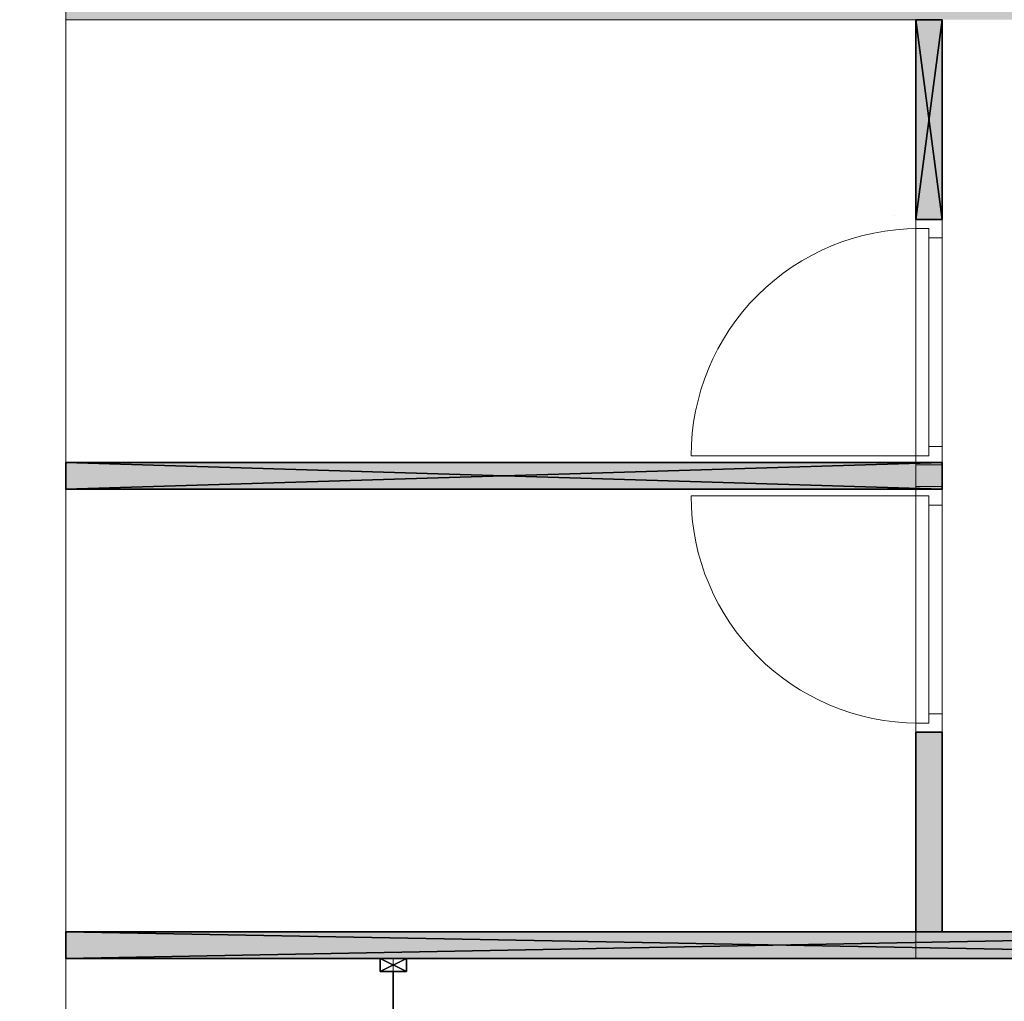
# Model space of a CAD drawing. Header units: inches. Extents: x 15 to 546804, y -66 to 267312.
# Tile 259 of 478: x 400892 to 404617, y 136093 to 139806. Entities that reach past the tile are written whole.
import ezdxf

# ---------------------------------------------------------------- set-up
doc = ezdxf.new("R2010")
doc.units = ezdxf.units.IN
doc.header["$MEASUREMENT"] = 0

msp = doc.modelspace()

# ---------------------------------------------------------------- hatches: boundary and pattern name
at = {"lineweight": 20}
h = msp.add_hatch(color=7, dxfattribs=at)
h.dxf.hatch_style = 1
h.paths.add_polyline_path([(401067.1, 138030.7), (404282.1, 138030.7), (404282.1, 138039.7), (404282.1, 138130.7), (401067.1, 138130.7)])
h.paths.add_polyline_path([(405126.1, 139905.7), (401067.1, 139905.7), (401067.1, 139805.7), (405126.1, 139805.7)])
h.paths.add_polyline_path([(404382.1, 139805.7), (404282.1, 139805.7), (404282.1, 139050.7), (404382.1, 139050.7)])
h = msp.add_hatch(color=7, dxfattribs=at)
h.dxf.hatch_style = 1
h.paths.add_polyline_path([(404282.1, 138030.7), (404382.1, 138030.7), (404382.1, 138130.7), (404282.1, 138130.7)])
h = msp.add_hatch(color=7, dxfattribs=at)
h.dxf.hatch_style = 1
h.paths.add_polyline_path([(406517.1, 138030.7), (406417.1, 138030.7), (406417.1, 136355.7), (406517.1, 136355.7)])
h.paths.add_polyline_path([(406517.1, 136355.7), (406417.1, 136355.7), (404282.1, 136355.7), (404282.1, 136255.7), (406517.1, 136255.7)])
h.paths.add_polyline_path([(404282.1, 136355.7), (404282.1, 136355.7), (401067.1, 136355.7), (401067.1, 136255.7), (404282.1, 136255.7)])
h.paths.add_polyline_path([(404382.1, 137110.7), (404282.1, 137110.7), (404282.1, 136355.7), (404382.1, 136355.7)])

# ---------------------------------------------------------------- linework, layer by layer
at = {"color": 7, "lineweight": 20}
for p, q in [((401067.1, 138716.1, 300), (401067.1, 156655.7, 300)), ((401067.1, 138716.1), (401067.1, 156655.7)), ((401067.1, 138716.1, 3000), (401067.1, 156655.7, 3000)), ((401067.1, 138716.1, 300), (401067.1, 156655.7, 300)), ((401067.1, 136255.7, 300), (401067.1, 139805.7, 300)), ((404282.1, 136255.7, 300), (404282.1, 139805.7, 300)), ((404202.1, 139067.1, 7500), (404202.1, 139067.1, 8680)), ((404382.1, 139050.7, 2500), (404282.1, 139050.7, 2500)), ((404282.1, 139050.7, 2500), (404282.1, 138980.7, 2500)), ((404282.1, 139050.7, 3000), (404282.1, 139050.7, 2500)), ((404282.1, 138121.7, 3000), (404282.1, 139050.7, 3000)), ((404382.1, 139050.7, 3000), (404282.1, 139050.7, 3000)), ((404282.1, 139015.7, 300), (404282.1, 139050.7, 300)), ((404282.1, 139050.7, 300), (404282.1, 139050.7, 2500)), ((404282.1, 139050.7, 2500), (404282.1, 138121.7, 2500)), ((404382.1, 139050.7, 300), (404282.1, 139050.7, 300)), ((404382.1, 139050.7, 2500), (404282.1, 139050.7, 2500)), ((404332.1, 139015.7, 300), (404282.1, 139015.7, 300)), ((404282.1, 139015.7, 300), (404282.1, 139015.7, 2465)), ((404282.1, 139015.7, 2465), (404282.1, 138156.7, 2465)), ((404332.1, 139015.7, 2465), (404282.1, 139015.7, 2465)), ((404292.1, 139015.7, 300), (404292.1, 139015.7, 2465)), ((404332.1, 139015.7, 2465), (404292.1, 139015.7, 2465)), ((404332.1, 139015.7, 300), (404292.1, 139015.7, 300)), ((404332.1, 139015.7, 300), (404332.1, 139015.7, 2465)), ((404332.1, 138980.7, 300), (404332.1, 139015.7, 300)), ((404332.1, 138980.7, 2465), (404332.1, 139015.7, 2465)), ((404332.1, 138156.7, 300), (404332.1, 139015.7, 300)), ((404332.1, 139015.7, 300), (404332.1, 139015.7, 2465)), ((404332.1, 139015.7, 2465), (404332.1, 138156.7, 2465)), ((404382.1, 139050.7, 2500), (404382.1, 138980.7, 2500)), ((404382.1, 138121.7, 3000), (404382.1, 139050.7, 3000)), ((404382.1, 139050.7, 3000), (404382.1, 139050.7, 2500)), ((404382.1, 138980.7, 300), (404382.1, 139050.7, 300)), ((404382.1, 139050.7, 300), (404382.1, 139050.7, 2500)), ((404382.1, 139050.7, 2500), (404382.1, 138121.7, 2500)), ((404282.1, 138191.7, 2930), (404282.1, 138980.7, 2930)), ((404282.1, 138980.7, 2930), (404282.1, 138980.7, 2500)), ((404332.1, 138980.7, 2930), (404332.1, 138980.7, 2500)), ((404332.1, 138191.7, 2930), (404332.1, 138980.7, 2930)), ((404332.1, 138980.7, 2500), (404332.1, 138191.7, 2500)), ((404382.1, 138980.7, 2430), (404332.1, 138980.7, 2430)), ((404382.1, 138980.7, 300), (404332.1, 138980.7, 300)), ((404332.1, 138980.7, 300), (404332.1, 138980.7, 2430)), ((404332.1, 138980.7, 2430), (404332.1, 138191.7, 2430)), ((404332.1, 138980.7, 2465), (404332.1, 138191.7, 2465)), ((404332.1, 138980.7, 2430), (404332.1, 138980.7, 2465)), ((404382.1, 138980.7, 2930), (404382.1, 138980.7, 2500)), ((404382.1, 138191.7, 2930), (404382.1, 138980.7, 2930)), ((404382.1, 138980.7, 300), (404382.1, 138980.7, 2430)), ((404382.1, 138980.7, 2430), (404382.1, 138191.7, 2430)), ((404332.1, 138978.3, 1368.1), (404332.1, 138923.5, 1438.9)), ((404332.1, 138923.5, 1291.1), (404332.1, 138978.3, 1361.9)), ((404332.1, 138868.8, 1509.7), (404332.1, 138814, 1580.5)), ((404332.1, 138814, 1149.5), (404332.1, 138868.8, 1220.3)), ((404332.1, 138759.2, 1651.3), (404332.1, 138704.4, 1722.1)), ((404332.1, 138704.4, 1007.9), (404332.1, 138759.2, 1078.7)), ((401067.1, 125448.8, 300), (401067.1, 138716.1, 300)), ((401067.1, 125448.8), (401067.1, 138716.1)), ((401067.1, 138716.1, 300), (401067.1, 138716.1)), ((401067.1, 138716.1, 3000), (401067.1, 138716.1, 1950)), ((401067.1, 125448.8, 3000), (401067.1, 138716.1, 3000)), ((401067.1, 136255.7, 1950), (401067.1, 138716.1, 1950)), ((401067.1, 138716.1, 1950), (401067.1, 138716.1, 300)), ((401067.1, 136255.7, 300), (401067.1, 138716.1, 300)), ((404332.1, 138649.7, 1792.9), (404332.1, 138594.9, 1863.7)), ((404332.1, 138594.9, 866.3), (404332.1, 138649.7, 937.1)), ((404332.1, 138540.1, 1934.5), (404332.1, 138485.4, 2005.2)), ((404332.1, 138485.4, 724.8), (404332.1, 138540.1, 795.5)), ((404332.1, 138430.6, 2076), (404332.1, 138375.8, 2146.8)), ((404332.1, 138375.8, 583.2), (404332.1, 138430.6, 654)), ((404332.1, 138321, 2217.6), (404332.1, 138266.3, 2288.4)), ((404332.1, 138266.3, 441.6), (404332.1, 138321, 512.4)), ((404332.1, 138156.7, 300), (404332.1, 138211.5, 370.8)), ((404332.1, 138211.5, 2359.2), (404332.1, 138156.7, 2430)), ((404282.1, 138191.7, 2500), (404282.1, 138121.7, 2500)), ((404282.1, 138191.7, 2500), (404282.1, 138191.7, 2930)), ((404332.1, 138191.7, 2500), (404332.1, 138191.7, 2930)), ((404382.1, 138191.7, 300), (404332.1, 138191.7, 300)), ((404382.1, 138191.7, 2430), (404332.1, 138191.7, 2430)), ((404332.1, 138191.7, 2430), (404332.1, 138191.7, 300)), ((404332.1, 138191.7, 300), (404332.1, 138156.7, 300)), ((404332.1, 138191.7, 2465), (404332.1, 138156.7, 2465)), ((404332.1, 138191.7, 2430), (404332.1, 138191.7, 2465)), ((404382.1, 138191.7, 2500), (404382.1, 138191.7, 2930)), ((404382.1, 138191.7, 2500), (404382.1, 138121.7, 2500)), ((404382.1, 138121.7, 300), (404382.1, 138191.7, 300)), ((404382.1, 138191.7, 2430), (404382.1, 138191.7, 300)), ((404292.1, 138156.7, 300), (403433.1, 138156.7, 300)), ((404282.1, 138121.7, 300), (404282.1, 138156.7, 300)), ((404332.1, 138156.7, 300), (404282.1, 138156.7, 300)), ((404282.1, 138156.7, 2465), (404282.1, 138156.7, 300)), ((404332.1, 138156.7, 2465), (404282.1, 138156.7, 2465)), ((404382.1, 138130.7, 2500), (404282.1, 138130.7, 2500)), ((404282.1, 138130.7, 2500), (404282.1, 138030.7, 2500)), ((404382.1, 138121.7, 2500), (404282.1, 138121.7, 2500)), ((404382.1, 138121.7, 3000), (404282.1, 138121.7, 3000)), ((404282.1, 138121.7, 2500), (404282.1, 138121.7, 3000)), ((404282.1, 138121.7, 2500), (404282.1, 138121.7, 300)), ((404382.1, 138121.7, 300), (404282.1, 138121.7, 300)), ((404382.1, 138121.7, 2500), (404282.1, 138121.7, 2500)), ((404292.1, 138156.7, 2465), (404292.1, 138156.7, 300)), ((404332.1, 138156.7, 2465), (404292.1, 138156.7, 2465)), ((404332.1, 138156.7, 300), (404292.1, 138156.7, 300)), ((404332.1, 138156.7, 2465), (404332.1, 138156.7, 300)), ((404332.1, 138156.7, 2465), (404332.1, 138156.7, 300)), ((404382.1, 138030.7, 2500), (404382.1, 138130.7, 2500)), ((404382.1, 138121.7, 2500), (404382.1, 138121.7, 3000)), ((404382.1, 138121.7, 2500), (404382.1, 138121.7, 300)), ((404282.1, 137969.7, 2500), (404282.1, 138039.7, 2500)), ((404382.1, 138039.7, 2500), (404282.1, 138039.7, 2500)), ((404382.1, 138039.7, 3000), (404282.1, 138039.7, 3000)), ((404282.1, 138039.7, 2500), (404282.1, 138039.7, 3000)), ((404282.1, 138039.7, 3000), (404282.1, 137110.7, 3000)), ((404282.1, 138039.7, 300), (404282.1, 138004.7, 300)), ((404282.1, 137110.7, 2500), (404282.1, 138039.7, 2500)), ((404282.1, 138039.7, 2500), (404282.1, 138039.7, 300)), ((404382.1, 138039.7, 300), (404282.1, 138039.7, 300)), ((404382.1, 138039.7, 2500), (404282.1, 138039.7, 2500)), ((404282.1, 138030.7, 2500), (404382.1, 138030.7, 2500)), ((404382.1, 137969.7, 2500), (404382.1, 138039.7, 2500)), ((404382.1, 138039.7, 2500), (404382.1, 138039.7, 3000)), ((404382.1, 138039.7, 3000), (404382.1, 137110.7, 3000)), ((404382.1, 138039.7, 300), (404382.1, 137969.7, 300)), ((404382.1, 137110.7, 2500), (404382.1, 138039.7, 2500)), ((404382.1, 138039.7, 2500), (404382.1, 138039.7, 300)), ((404292.1, 138004.7, 300), (403433.1, 138004.7, 300)), ((404332.1, 138004.7, 300), (404282.1, 138004.7, 300)), ((404282.1, 138004.7, 2465), (404282.1, 138004.7, 300)), ((404282.1, 137145.7, 2465), (404282.1, 138004.7, 2465)), ((404332.1, 138004.7, 2465), (404282.1, 138004.7, 2465)), ((404292.1, 138004.7, 2465), (404292.1, 138004.7, 300)), ((404332.1, 138004.7, 2465), (404292.1, 138004.7, 2465)), ((404332.1, 138004.7, 300), (404292.1, 138004.7, 300)), ((404332.1, 138004.7, 2465), (404332.1, 138004.7, 300)), ((404332.1, 137969.7, 300), (404332.1, 138004.7, 300)), ((404332.1, 137969.7, 2465), (404332.1, 138004.7, 2465)), ((404332.1, 138004.7, 300), (404332.1, 137145.7, 300)), ((404332.1, 138004.7, 2465), (404332.1, 138004.7, 300)), ((404332.1, 137145.7, 2465), (404332.1, 138004.7, 2465)), ((404332.1, 138004.7, 300), (404332.1, 137949.9, 370.8)), ((404332.1, 137949.9, 2359.2), (404332.1, 138004.7, 2430)), ((404282.1, 137969.7, 2930), (404282.1, 137180.7, 2930)), ((404282.1, 137969.7, 2500), (404282.1, 137969.7, 2930)), ((404332.1, 137969.7, 2930), (404332.1, 137180.7, 2930)), ((404332.1, 137180.7, 2500), (404332.1, 137969.7, 2500)), ((404332.1, 137969.7, 2500), (404332.1, 137969.7, 2930)), ((404382.1, 137969.7, 300), (404332.1, 137969.7, 300)), ((404382.1, 137969.7, 2430), (404332.1, 137969.7, 2430)), ((404332.1, 137969.7, 2430), (404332.1, 137969.7, 300)), ((404332.1, 137180.7, 2430), (404332.1, 137969.7, 2430)), ((404332.1, 137180.7, 2465), (404332.1, 137969.7, 2465)), ((404332.1, 137969.7, 2430), (404332.1, 137969.7, 2465)), ((404382.1, 137969.7, 2500), (404382.1, 137969.7, 2930)), ((404382.1, 137969.7, 2930), (404382.1, 137180.7, 2930)), ((404382.1, 137180.7, 2430), (404382.1, 137969.7, 2430)), ((404382.1, 137969.7, 2430), (404382.1, 137969.7, 300)), ((404332.1, 137840.4, 2217.6), (404332.1, 137895.2, 2288.4)), ((404332.1, 137895.2, 441.6), (404332.1, 137840.4, 512.4)), ((404332.1, 137730.9, 2076), (404332.1, 137785.6, 2146.8)), ((404332.1, 137785.6, 583.2), (404332.1, 137730.9, 654)), ((404332.1, 137621.3, 1934.5), (404332.1, 137676.1, 2005.2)), ((404332.1, 137676.1, 724.8), (404332.1, 137621.3, 795.5)), ((404332.1, 137511.8, 1792.9), (404332.1, 137566.5, 1863.7)), ((404332.1, 137566.5, 866.3), (404332.1, 137511.8, 937.1)), ((404332.1, 137402.2, 1651.3), (404332.1, 137457, 1722.1)), ((404332.1, 137457, 1007.9), (404332.1, 137402.2, 1078.7)), ((404332.1, 137292.7, 1509.7), (404332.1, 137347.4, 1580.5)), ((404332.1, 137347.4, 1149.5), (404332.1, 137292.7, 1220.3)), ((404332.1, 137183.1, 1368.1), (404332.1, 137237.9, 1438.9)), ((404332.1, 137237.9, 1291.1), (404332.1, 137183.1, 1361.9)), ((404282.1, 137180.7, 2930), (404282.1, 137180.7, 2500)), ((404282.1, 137110.7, 2500), (404282.1, 137180.7, 2500)), ((404332.1, 137180.7, 2930), (404332.1, 137180.7, 2500)), ((404382.1, 137180.7, 2430), (404332.1, 137180.7, 2430)), ((404382.1, 137180.7, 300), (404332.1, 137180.7, 300)), ((404332.1, 137180.7, 300), (404332.1, 137180.7, 2430)), ((404332.1, 137180.7, 300), (404332.1, 137145.7, 300)), ((404332.1, 137180.7, 2465), (404332.1, 137145.7, 2465)), ((404332.1, 137180.7, 2430), (404332.1, 137180.7, 2465)), ((404382.1, 137110.7, 2500), (404382.1, 137180.7, 2500)), ((404382.1, 137180.7, 2930), (404382.1, 137180.7, 2500)), ((404382.1, 137180.7, 300), (404382.1, 137180.7, 2430)), ((404382.1, 137180.7, 300), (404382.1, 137110.7, 300)), ((404282.1, 137145.7, 300), (404282.1, 137110.7, 300)), ((404332.1, 137145.7, 300), (404282.1, 137145.7, 300)), ((404282.1, 137145.7, 300), (404282.1, 137145.7, 2465)), ((404332.1, 137145.7, 2465), (404282.1, 137145.7, 2465)), ((404292.1, 137145.7, 300), (404292.1, 137145.7, 2465)), ((404332.1, 137145.7, 2465), (404292.1, 137145.7, 2465)), ((404332.1, 137145.7, 300), (404292.1, 137145.7, 300)), ((404332.1, 137145.7, 300), (404332.1, 137145.7, 2465)), ((404332.1, 137145.7, 300), (404332.1, 137145.7, 2465)), ((404382.1, 137110.7, 2500), (404282.1, 137110.7, 2500)), ((404282.1, 137110.7, 3000), (404282.1, 137110.7, 2500)), ((404382.1, 137110.7, 3000), (404282.1, 137110.7, 3000)), ((404282.1, 137110.7, 300), (404282.1, 137110.7, 2500)), ((404382.1, 137110.7, 300), (404282.1, 137110.7, 300)), ((404382.1, 137110.7, 2500), (404282.1, 137110.7, 2500)), ((404382.1, 137110.7, 3000), (404382.1, 137110.7, 2500)), ((404382.1, 137110.7, 300), (404382.1, 137110.7, 2500)), ((401067.1, 136255.7, 300), (401067.1, 136255.7, 1950)), ((401067.1, 125448.8, 300), (401067.1, 136255.7, 300)), ((401067.1, 136255.7, 300), (402305.5, 136255.7, 300)), ((402305.5, 136255.7, 300), (402305.5, 127805.7, 300)), ((402305.5, 136255.7, 300), (404282.1, 136255.7, 300))]:
    msp.add_line(p, q, dxfattribs=at)
at = {"color": 7}
for p, q in [((404282.1, 139805.7, 300), (404282.1, 139050.7, 300)), ((404382.1, 139805.7, 300), (404282.1, 139805.7, 300)), ((404282.1, 139805.7, 300), (404282.1, 139805.7, 3000)), ((404282.1, 139805.7, 3000), (404282.1, 139050.7, 3000)), ((404382.1, 139805.7, 3000), (404282.1, 139805.7, 3000)), ((404382.1, 139050.7, 300), (404382.1, 139805.7, 300)), ((404382.1, 139805.7, 300), (404382.1, 139805.7, 3000)), ((404382.1, 139050.7, 3000), (404382.1, 139805.7, 3000)), ((404282.1, 139050.7, 300), (404382.1, 139050.7, 300)), ((404282.1, 139050.7, 300), (404282.1, 139050.7, 3000)), ((404282.1, 139050.7, 3000), (404382.1, 139050.7, 3000)), ((404382.1, 139050.7, 300), (404382.1, 139050.7, 3000)), ((404382.1, 138130.7, 300), (401067.1, 138130.7, 300)), ((401067.1, 138130.7, 300), (401067.1, 138030.7, 300)), ((401067.1, 138130.7, 300), (401067.1, 138130.7, 3000)), ((404382.1, 138130.7, 3000), (401067.1, 138130.7, 3000)), ((401067.1, 138130.7, 3000), (401067.1, 138030.7, 3000)), ((404382.1, 138030.7, 300), (404382.1, 138130.7, 300)), ((404382.1, 138130.7, 300), (404382.1, 138130.7, 3000)), ((404382.1, 138030.7, 3000), (404382.1, 138130.7, 3000)), ((401067.1, 138030.7, 300), (404382.1, 138030.7, 300)), ((401067.1, 138030.7, 3000), (404382.1, 138030.7, 3000)), ((401067.1, 138030.7, 300), (401067.1, 138030.7, 3000)), ((404382.1, 138030.7, 300), (404382.1, 138030.7, 3000)), ((404282.1, 136355.7, 300), (404282.1, 137110.7, 300)), ((404282.1, 137110.7, 300), (404382.1, 137110.7, 300)), ((404282.1, 137110.7, 300), (404282.1, 137110.7, 3000)), ((404282.1, 136355.7, 3000), (404282.1, 137110.7, 3000)), ((404282.1, 137110.7, 3000), (404382.1, 137110.7, 3000)), ((404382.1, 137110.7, 300), (404382.1, 136355.7, 300)), ((404382.1, 137110.7, 3000), (404382.1, 136355.7, 3000)), ((404382.1, 137110.7, 300), (404382.1, 137110.7, 3000)), ((401067.1, 136355.7, 3000), (406417.1, 136355.7, 3000)), ((401067.1, 136255.7, 3000), (401067.1, 136355.7, 3000)), ((401067.1, 136355.7, 300), (406417.1, 136355.7, 300)), ((401067.1, 136355.7, 300), (401067.1, 136355.7, 3000)), ((401067.1, 136255.7, 300), (401067.1, 136355.7, 300)), ((404382.1, 136355.7, 300), (404282.1, 136355.7, 300)), ((404282.1, 136355.7, 300), (404282.1, 136355.7, 3000)), ((404382.1, 136355.7, 3000), (404282.1, 136355.7, 3000)), ((404382.1, 136355.7, 300), (404382.1, 136355.7, 3000)), ((406517.1, 136255.7, 300), (401067.1, 136255.7, 300)), ((406517.1, 136255.7, 3000), (401067.1, 136255.7, 3000)), ((401067.1, 136255.7, 300), (401067.1, 136255.7, 3000)), ((402255.5, 136205.7, 3000), (402255.5, 136255.7, 3000)), ((402255.5, 136255.7, 3000), (402355.5, 136255.7, 3000)), ((402255.5, 136255.7, 300), (402355.5, 136255.7, 300)), ((402255.5, 136255.7, 300), (402255.5, 136255.7, 3000)), ((402255.5, 136205.7, 300), (402255.5, 136255.7, 300)), ((402355.5, 136255.7, 3000), (402355.5, 136205.7, 3000)), ((402355.5, 136255.7, 300), (402355.5, 136205.7, 300)), ((402355.5, 136255.7, 300), (402355.5, 136255.7, 3000)), ((402355.5, 136205.7, 300), (402255.5, 136205.7, 300)), ((402355.5, 136205.7, 3000), (402255.5, 136205.7, 3000)), ((402255.5, 136205.7, 300), (402255.5, 136205.7, 3000)), ((402305.5, 136205.7, 3000), (402305.5, 136205.7, 300)), ((402305.5, 136205.7, 300), (402305.5, 133305.7, 300)), ((402305.5, 133305.7, 3000), (402305.5, 136205.7, 3000)), ((402355.5, 136205.7, 300), (402355.5, 136205.7, 3000))]:
    msp.add_line(p, q, dxfattribs=at)
at = {"color": 7, "lineweight": 20}
for centre in [(404292.1, 138156.7, 300), (404292.1, 138156.7), (404292.1, 138156.7), (404292.1, 138156.7), (404292.1, 138156.7), (404292.1, 138156.7), (404292.1, 138156.7), (404292.1, 138156.7), (404292.1, 138156.7), (404292.1, 138156.7), (404292.1, 138156.7), (404292.1, 138156.7), (404292.1, 138156.7), (404292.1, 138156.7), (404292.1, 138156.7), (404292.1, 138156.7), (404292.1, 138156.7), (404292.1, 138156.7), (404292.1, 138156.7)]:
    msp.add_ellipse(centre, major_axis=(859.5, 0), ratio=0.999391, start_param=1.570796, end_param=3.141593, dxfattribs=at)
at = {"color": 7, "lineweight": 20, "extrusion": (0, 0, -1)}
for centre in [(404292.1, 138004.7, 300), (404292.1, 138004.7), (404292.1, 138004.7), (404292.1, 138004.7), (404292.1, 138004.7), (404292.1, 138004.7), (404292.1, 138004.7), (404292.1, 138004.7), (404292.1, 138004.7), (404292.1, 138004.7), (404292.1, 138004.7), (404292.1, 138004.7), (404292.1, 138004.7), (404292.1, 138004.7), (404292.1, 138004.7), (404292.1, 138004.7), (404292.1, 138004.7)]:
    msp.add_ellipse(centre, major_axis=(-859.5, 0), ratio=0.999391, start_param=4.712389, end_param=6.283185, dxfattribs=at)
at = {"color": 7, "lineweight": 20}
for points, invisible_edges in [([(399867.1, 106255.7, 300), (401067.1, 107455.7, 300), (399867.1, 157855.7, 300)], 3), ([(399867.1, 157855.7), (401067.1, 156655.7), (399867.1, 106255.7)], 3), ([(401067.1, 156655.7, 3000), (401067.1, 138716.1, 1950), (401067.1, 138716.1, 3000)], 1), ([(401067.1, 138716.1, 1950), (401067.1, 156655.7, 3000), (401067.1, 138716.1, 300)], 3), ([(401067.1, 138716.1, 300), (401067.1, 156655.7, 3000), (401067.1, 156655.7, 300)], 1), ([(401067.1, 156655.7), (401067.1, 138716.1, 300), (401067.1, 138716.1)], 1), ([(401067.1, 138716.1, 300), (401067.1, 156655.7), (401067.1, 156655.7, 300)], 1), ([(401067.1, 156655.7, 300), (401067.1, 107455.7, 300), (401067.1, 125448.8, 300)], 13), ([(401067.1, 156655.7, 300), (401067.1, 125448.8, 300), (401067.1, 138716.1, 300)], 1), ([(401067.1, 107455.7), (401067.1, 156655.7), (401067.1, 138716.1)], 13), ([(404282.1, 139805.7, 300), (401067.1, 136255.7, 300), (401067.1, 139805.7, 300)], 1), ([(401067.1, 136255.7, 300), (404282.1, 139805.7, 300), (402305.5, 136255.7, 300)], 3), ([(402305.5, 136255.7, 300), (404282.1, 139805.7, 300), (404282.1, 136255.7, 300)], 1), ([(404382.1, 139050.7, 300), (404282.1, 139050.7, 300), (404382.1, 139050.7, 2500)], 2), ([(404282.1, 139050.7, 2500), (404382.1, 139050.7, 2500), (404282.1, 139050.7, 300)], 2), ([(404282.1, 139050.7, 300), (404282.1, 139015.7, 300), (404282.1, 139050.7, 2500)], 2), ([(404282.1, 139015.7, 2465), (404282.1, 139050.7, 2500), (404282.1, 139015.7, 300)], 3), ([(404282.1, 138156.7, 2465), (404282.1, 139050.7, 2500), (404282.1, 139015.7, 2465)], 3), ([(404282.1, 139050.7, 2500), (404282.1, 138156.7, 2465), (404282.1, 138121.7, 2500)], 3), ([(404382.1, 139050.7, 2500), (404282.1, 139050.7, 2500), (404382.1, 138121.7, 2500)], 2), ([(404282.1, 138121.7, 2500), (404382.1, 138121.7, 2500), (404282.1, 139050.7, 2500)], 2), ([(404282.1, 139050.7, 300), (404382.1, 139050.7, 300), (404282.1, 139015.7, 300)], 2), ([(404332.1, 139015.7, 300), (404282.1, 139015.7, 300), (404382.1, 139050.7, 300)], 14), ([(404282.1, 139050.7, 3000), (404282.1, 138121.7, 3000), (404382.1, 139050.7, 3000)], 2), ([(404382.1, 138121.7, 3000), (404382.1, 139050.7, 3000), (404282.1, 138121.7, 3000)], 2), ([(404382.1, 139050.7, 3000), (404382.1, 139050.7, 2500), (404282.1, 139050.7, 3000)], 2), ([(404282.1, 139050.7, 2500), (404282.1, 139050.7, 3000), (404382.1, 139050.7, 2500)], 2), ([(404282.1, 138980.7, 2500), (404282.1, 138980.7, 2930), (404282.1, 139050.7, 2500)], 2), ([(404282.1, 139050.7, 3000), (404282.1, 139050.7, 2500), (404282.1, 138980.7, 2930)], 14), ([(404282.1, 138191.7, 2930), (404282.1, 139050.7, 3000), (404282.1, 138980.7, 2930)], 3), ([(404282.1, 139050.7, 3000), (404282.1, 138191.7, 2930), (404282.1, 138121.7, 3000)], 3), ([(404332.1, 139015.7, 300), (404332.1, 139015.7, 2465), (404282.1, 139015.7, 300)], 2), ([(404282.1, 139015.7, 2465), (404282.1, 139015.7, 300), (404332.1, 139015.7, 2465)], 2), ([(404282.1, 139015.7, 2465), (404332.1, 139015.7, 2465), (404282.1, 138156.7, 2465)], 2), ([(404332.1, 138980.7, 2465), (404282.1, 138156.7, 2465), (404332.1, 139015.7, 2465)], 3), ([(404332.1, 139015.7, 2465), (404332.1, 139015.7, 300), (404292.1, 139015.7, 2465)], 2), ([(404292.1, 139015.7, 300), (404292.1, 139015.7, 2465), (404332.1, 139015.7, 300)], 2), ([(404382.1, 138980.7, 300), (404332.1, 139015.7, 300), (404382.1, 139050.7, 300)], 3), ([(404332.1, 138156.7, 300), (404332.1, 139015.7, 300), (404332.1, 138156.7, 2465)], 2), ([(404332.1, 139015.7, 2465), (404332.1, 138156.7, 2465), (404332.1, 139015.7, 300)], 2), ([(404332.1, 139015.7, 300), (404332.1, 138980.7, 300), (404332.1, 139015.7, 2465)], 2), ([(404332.1, 138980.7, 2430), (404332.1, 139015.7, 2465), (404332.1, 138980.7, 300)], 3), ([(404332.1, 138980.7, 2465), (404332.1, 139015.7, 2465), (404332.1, 138980.7, 2430)], 2), ([(404332.1, 138980.7, 300), (404332.1, 139015.7, 300), (404382.1, 138980.7, 300)], 2), ([(404382.1, 138980.7, 300), (404382.1, 139050.7, 300), (404382.1, 138980.7, 2430)], 2), ([(404382.1, 139050.7, 2500), (404382.1, 138980.7, 2430), (404382.1, 139050.7, 300)], 3), ([(404382.1, 138121.7, 2500), (404382.1, 138980.7, 2430), (404382.1, 139050.7, 2500)], 3), ([(404382.1, 138980.7, 2500), (404382.1, 139050.7, 2500), (404382.1, 138980.7, 2930)], 2), ([(404382.1, 139050.7, 3000), (404382.1, 138980.7, 2930), (404382.1, 139050.7, 2500)], 3), ([(404382.1, 138121.7, 3000), (404382.1, 138980.7, 2930), (404382.1, 139050.7, 3000)], 3), ([(404332.1, 138191.7, 2465), (404282.1, 138156.7, 2465), (404332.1, 138980.7, 2465)], 3), ([(404382.1, 138980.7, 300), (404382.1, 138980.7, 2430), (404332.1, 138980.7, 300)], 2), ([(404332.1, 138980.7, 2430), (404332.1, 138980.7, 300), (404382.1, 138980.7, 2430)], 2), ([(404332.1, 138980.7, 2430), (404332.1, 138191.7, 2430), (404332.1, 138980.7, 2465)], 2), ([(404332.1, 138191.7, 2465), (404332.1, 138980.7, 2465), (404332.1, 138191.7, 2430)], 2), ([(404332.1, 138980.7, 2430), (404382.1, 138980.7, 2430), (404332.1, 138191.7, 2430)], 2), ([(404382.1, 138191.7, 2430), (404332.1, 138191.7, 2430), (404382.1, 138980.7, 2430)], 2), ([(404332.1, 138191.7, 2500), (404332.1, 138980.7, 2500), (404332.1, 138191.7, 2930)], 2), ([(404332.1, 138980.7, 2930), (404332.1, 138191.7, 2930), (404332.1, 138980.7, 2500)], 2), ([(404382.1, 138980.7, 2430), (404382.1, 138121.7, 2500), (404382.1, 138191.7, 2430)], 3), ([(404382.1, 138980.7, 2930), (404382.1, 138121.7, 3000), (404382.1, 138191.7, 2930)], 3), ([(401067.1, 138716.1, 1950), (401067.1, 136255.7, 300), (401067.1, 136255.7, 1950)], 1), ([(401067.1, 136255.7, 300), (401067.1, 138716.1, 1950), (401067.1, 138716.1, 300)], 1), ([(401067.1, 138716.1), (401067.1, 125448.8, 300), (401067.1, 125448.8)], 1), ([(401067.1, 125448.8, 300), (401067.1, 138716.1), (401067.1, 138716.1, 300)], 1), ([(401067.1, 107455.7), (401067.1, 138716.1), (401067.1, 125448.8)], 1), ([(404332.1, 138156.7, 2465), (404282.1, 138156.7, 2465), (404332.1, 138191.7, 2465)], 2), ([(404282.1, 138191.7, 2500), (404282.1, 138121.7, 2500), (404282.1, 138191.7, 2930)], 2), ([(404282.1, 138121.7, 3000), (404282.1, 138191.7, 2930), (404282.1, 138121.7, 2500)], 3), ([(404332.1, 138191.7, 300), (404332.1, 138156.7, 300), (404332.1, 138191.7, 2430)], 2), ([(404332.1, 138156.7, 2465), (404332.1, 138191.7, 2430), (404332.1, 138156.7, 300)], 3), ([(404332.1, 138191.7, 2465), (404332.1, 138191.7, 2430), (404332.1, 138156.7, 2465)], 2), ([(404382.1, 138191.7, 300), (404332.1, 138191.7, 300), (404382.1, 138191.7, 2430)], 2), ([(404332.1, 138191.7, 2430), (404382.1, 138191.7, 2430), (404332.1, 138191.7, 300)], 2), ([(404332.1, 138191.7, 300), (404382.1, 138191.7, 300), (404332.1, 138156.7, 300)], 2), ([(404382.1, 138121.7, 300), (404332.1, 138156.7, 300), (404382.1, 138191.7, 300)], 3), ([(404382.1, 138121.7, 300), (404382.1, 138191.7, 300), (404382.1, 138121.7, 2500)], 2), ([(404382.1, 138191.7, 2430), (404382.1, 138121.7, 2500), (404382.1, 138191.7, 300)], 3), ([(404382.1, 138121.7, 2500), (404382.1, 138191.7, 2500), (404382.1, 138121.7, 3000)], 2), ([(404382.1, 138191.7, 2930), (404382.1, 138121.7, 3000), (404382.1, 138191.7, 2500)], 3), ([(404332.1, 138156.7, 300), (404282.1, 138156.7, 300), (404332.1, 138156.7, 2465)], 2), ([(404282.1, 138156.7, 2465), (404332.1, 138156.7, 2465), (404282.1, 138156.7, 300)], 2), ([(404282.1, 138156.7, 300), (404282.1, 138121.7, 300), (404282.1, 138156.7, 2465)], 2), ([(404282.1, 138121.7, 2500), (404282.1, 138156.7, 2465), (404282.1, 138121.7, 300)], 3), ([(404282.1, 138156.7, 300), (404332.1, 138156.7, 300), (404282.1, 138121.7, 300)], 2), ([(404282.1, 138121.7, 300), (404332.1, 138156.7, 300), (404382.1, 138121.7, 300)], 3), ([(404382.1, 138121.7, 300), (404382.1, 138121.7, 2500), (404282.1, 138121.7, 300)], 2), ([(404282.1, 138121.7, 2500), (404282.1, 138121.7, 300), (404382.1, 138121.7, 2500)], 2), ([(404382.1, 138121.7, 2500), (404382.1, 138121.7, 3000), (404282.1, 138121.7, 2500)], 2), ([(404282.1, 138121.7, 3000), (404282.1, 138121.7, 2500), (404382.1, 138121.7, 3000)], 2), ([(404332.1, 138156.7, 300), (404332.1, 138156.7, 2465), (404292.1, 138156.7, 300)], 2), ([(404292.1, 138156.7, 2465), (404292.1, 138156.7, 300), (404332.1, 138156.7, 2465)], 2), ([(404282.1, 138039.7, 300), (404382.1, 138039.7, 2500), (404382.1, 138039.7, 300)], 1), ([(404382.1, 138039.7, 2500), (404282.1, 138039.7, 300), (404282.1, 138039.7, 2500)], 1), ([(404282.1, 138004.7, 2465), (404282.1, 138039.7, 300), (404282.1, 138004.7, 300)], 1), ([(404282.1, 138039.7, 300), (404282.1, 138004.7, 2465), (404282.1, 138039.7, 2500)], 3), ([(404282.1, 138039.7, 2500), (404282.1, 138004.7, 2465), (404282.1, 137110.7, 2500)], 3), ([(404382.1, 138039.7, 2500), (404282.1, 137110.7, 2500), (404382.1, 137110.7, 2500)], 1), ([(404282.1, 137110.7, 2500), (404382.1, 138039.7, 2500), (404282.1, 138039.7, 2500)], 1), ([(404282.1, 138039.7, 300), (404332.1, 138004.7, 300), (404282.1, 138004.7, 300)], 1), ([(404382.1, 138039.7, 300), (404332.1, 138004.7, 300), (404282.1, 138039.7, 300)], 3), ([(404382.1, 137110.7, 3000), (404282.1, 138039.7, 3000), (404282.1, 137110.7, 3000)], 1), ([(404282.1, 138039.7, 3000), (404382.1, 137110.7, 3000), (404382.1, 138039.7, 3000)], 1), ([(404282.1, 137969.7, 2930), (404282.1, 138039.7, 2500), (404282.1, 137969.7, 2500)], 1), ([(404282.1, 138039.7, 2500), (404282.1, 137969.7, 2930), (404282.1, 138039.7, 3000)], 3), ([(404282.1, 138039.7, 3000), (404282.1, 137969.7, 2930), (404282.1, 137110.7, 3000)], 3), ([(404282.1, 138039.7, 2500), (404382.1, 138039.7, 3000), (404382.1, 138039.7, 2500)], 1), ([(404382.1, 138039.7, 3000), (404282.1, 138039.7, 2500), (404282.1, 138039.7, 3000)], 1), ([(404382.1, 137969.7, 300), (404332.1, 138004.7, 300), (404382.1, 138039.7, 300)], 3), ([(404382.1, 138039.7, 2500), (404382.1, 137969.7, 300), (404382.1, 138039.7, 300)], 1), ([(404382.1, 137969.7, 300), (404382.1, 138039.7, 2500), (404382.1, 137969.7, 2430)], 3), ([(404382.1, 137969.7, 2430), (404382.1, 138039.7, 2500), (404382.1, 137180.7, 2430)], 3), ([(404382.1, 137110.7, 2500), (404382.1, 137180.7, 2430), (404382.1, 138039.7, 2500)], 3), ([(404382.1, 138039.7, 3000), (404382.1, 137969.7, 2500), (404382.1, 138039.7, 2500)], 1), ([(404382.1, 137969.7, 2500), (404382.1, 138039.7, 3000), (404382.1, 137969.7, 2930)], 3), ([(404382.1, 137969.7, 2930), (404382.1, 138039.7, 3000), (404382.1, 137180.7, 2930)], 3), ([(404382.1, 137110.7, 3000), (404382.1, 137180.7, 2930), (404382.1, 138039.7, 3000)], 3), ([(404332.1, 138004.7, 2465), (404282.1, 138004.7, 300), (404332.1, 138004.7, 300)], 1), ([(404282.1, 138004.7, 300), (404332.1, 138004.7, 2465), (404282.1, 138004.7, 2465)], 1), ([(404282.1, 137145.7, 2465), (404282.1, 137110.7, 2500), (404282.1, 138004.7, 2465)], 3), ([(404282.1, 138004.7, 2465), (404332.1, 137145.7, 2465), (404282.1, 137145.7, 2465)], 1), ([(404332.1, 137145.7, 2465), (404282.1, 138004.7, 2465), (404332.1, 137180.7, 2465)], 3), ([(404332.1, 137180.7, 2465), (404282.1, 138004.7, 2465), (404332.1, 137969.7, 2465)], 3), ([(404332.1, 137969.7, 2465), (404282.1, 138004.7, 2465), (404332.1, 138004.7, 2465)], 1), ([(404292.1, 138004.7, 300), (404332.1, 138004.7, 2465), (404332.1, 138004.7, 300)], 1), ([(404332.1, 138004.7, 2465), (404292.1, 138004.7, 300), (404292.1, 138004.7, 2465)], 1), ([(404332.1, 138004.7, 2465), (404332.1, 137145.7, 300), (404332.1, 138004.7, 300)], 1), ([(404332.1, 137145.7, 300), (404332.1, 138004.7, 2465), (404332.1, 137145.7, 2465)], 1), ([(404332.1, 137969.7, 2430), (404332.1, 138004.7, 300), (404332.1, 137969.7, 300)], 1), ([(404332.1, 138004.7, 300), (404332.1, 137969.7, 2430), (404332.1, 138004.7, 2465)], 3), ([(404332.1, 138004.7, 2465), (404332.1, 137969.7, 2430), (404332.1, 137969.7, 2465)], 1), ([(404332.1, 138004.7, 300), (404382.1, 137969.7, 300), (404332.1, 137969.7, 300)], 1), ([(404282.1, 137180.7, 2930), (404282.1, 137110.7, 3000), (404282.1, 137969.7, 2930)], 3), ([(404382.1, 137969.7, 2430), (404332.1, 137969.7, 300), (404382.1, 137969.7, 300)], 1), ([(404332.1, 137969.7, 300), (404382.1, 137969.7, 2430), (404332.1, 137969.7, 2430)], 1), ([(404332.1, 137180.7, 2465), (404332.1, 137969.7, 2430), (404332.1, 137180.7, 2430)], 1), ([(404332.1, 137969.7, 2430), (404332.1, 137180.7, 2465), (404332.1, 137969.7, 2465)], 1), ([(404332.1, 137969.7, 2430), (404382.1, 137180.7, 2430), (404332.1, 137180.7, 2430)], 1), ([(404382.1, 137180.7, 2430), (404332.1, 137969.7, 2430), (404382.1, 137969.7, 2430)], 1), ([(404332.1, 137969.7, 2930), (404332.1, 137180.7, 2500), (404332.1, 137969.7, 2500)], 1), ([(404332.1, 137180.7, 2500), (404332.1, 137969.7, 2930), (404332.1, 137180.7, 2930)], 1), ([(404282.1, 137110.7, 2500), (404282.1, 137180.7, 2930), (404282.1, 137180.7, 2500)], 1), ([(404282.1, 137180.7, 2930), (404282.1, 137110.7, 2500), (404282.1, 137110.7, 3000)], 13), ([(404332.1, 137180.7, 300), (404382.1, 137180.7, 2430), (404382.1, 137180.7, 300)], 1), ([(404382.1, 137180.7, 2430), (404332.1, 137180.7, 300), (404332.1, 137180.7, 2430)], 1), ([(404332.1, 137145.7, 2465), (404332.1, 137180.7, 300), (404332.1, 137145.7, 300)], 1), ([(404332.1, 137180.7, 300), (404332.1, 137145.7, 2465), (404332.1, 137180.7, 2430)], 3), ([(404332.1, 137180.7, 2430), (404332.1, 137145.7, 2465), (404332.1, 137180.7, 2465)], 1), ([(404382.1, 137110.7, 300), (404332.1, 137145.7, 300), (404382.1, 137180.7, 300)], 3), ([(404382.1, 137180.7, 300), (404332.1, 137145.7, 300), (404332.1, 137180.7, 300)], 1), ([(404382.1, 137180.7, 2430), (404382.1, 137110.7, 300), (404382.1, 137180.7, 300)], 1), ([(404382.1, 137110.7, 300), (404382.1, 137180.7, 2430), (404382.1, 137110.7, 2500)], 3), ([(404382.1, 137180.7, 2930), (404382.1, 137110.7, 2500), (404382.1, 137180.7, 2500)], 1), ([(404382.1, 137110.7, 2500), (404382.1, 137180.7, 2930), (404382.1, 137110.7, 3000)], 3), ([(404282.1, 137145.7, 300), (404332.1, 137145.7, 2465), (404332.1, 137145.7, 300)], 1), ([(404332.1, 137145.7, 2465), (404282.1, 137145.7, 300), (404282.1, 137145.7, 2465)], 1), ([(404282.1, 137110.7, 2500), (404282.1, 137145.7, 300), (404282.1, 137110.7, 300)], 1), ([(404282.1, 137145.7, 300), (404282.1, 137110.7, 2500), (404282.1, 137145.7, 2465)], 3), ([(404282.1, 137145.7, 300), (404382.1, 137110.7, 300), (404282.1, 137110.7, 300)], 1), ([(404382.1, 137110.7, 300), (404282.1, 137145.7, 300), (404332.1, 137145.7, 300)], 13), ([(404292.1, 137145.7, 2465), (404332.1, 137145.7, 300), (404332.1, 137145.7, 2465)], 1), ([(404332.1, 137145.7, 300), (404292.1, 137145.7, 2465), (404292.1, 137145.7, 300)], 1), ([(404382.1, 137110.7, 2500), (404282.1, 137110.7, 300), (404382.1, 137110.7, 300)], 1), ([(404282.1, 137110.7, 300), (404382.1, 137110.7, 2500), (404282.1, 137110.7, 2500)], 1), ([(404282.1, 137110.7, 3000), (404382.1, 137110.7, 2500), (404382.1, 137110.7, 3000)], 1), ([(404382.1, 137110.7, 2500), (404282.1, 137110.7, 3000), (404282.1, 137110.7, 2500)], 1)]:
    msp.add_3dface(points, dxfattribs=dict(at, invisible_edges=invisible_edges))
at = {"color": 7, "invisible_edges": 2}
for points in [[(404282.1, 137110.7, 300), (404382.1, 137110.7, 300), (404282.1, 136355.7, 300)], [(404382.1, 136355.7, 300), (404282.1, 136355.7, 300), (404382.1, 137110.7, 300)], [(404282.1, 136355.7, 300), (404282.1, 136355.7, 3000), (404282.1, 137110.7, 300)], [(404282.1, 137110.7, 3000), (404282.1, 137110.7, 300), (404282.1, 136355.7, 3000)], [(404382.1, 137110.7, 3000), (404382.1, 137110.7, 300), (404282.1, 137110.7, 3000)], [(404282.1, 137110.7, 300), (404282.1, 137110.7, 3000), (404382.1, 137110.7, 300)], [(404382.1, 137110.7, 3000), (404282.1, 137110.7, 3000), (404382.1, 136355.7, 3000)], [(404282.1, 136355.7, 3000), (404382.1, 136355.7, 3000), (404282.1, 137110.7, 3000)], [(404382.1, 136355.7, 300), (404382.1, 137110.7, 300), (404382.1, 136355.7, 3000)], [(404382.1, 137110.7, 3000), (404382.1, 136355.7, 3000), (404382.1, 137110.7, 300)], [(404382.1, 136355.7, 3000), (404282.1, 136355.7, 3000), (404382.1, 136355.7, 300)], [(404282.1, 136355.7, 300), (404382.1, 136355.7, 300), (404282.1, 136355.7, 3000)]]:
    msp.add_3dface(points, dxfattribs=at)

# ---------------------------------------------------------------- meshes
at = {"color": 7}
mesh = msp.add_polyface(dxfattribs=at)
corners = [(404282.1, 139805.7, 300), (404382.1, 139050.7, 300), (404282.1, 139050.7, 300), (404382.1, 139805.7, 300)]
mesh.append_faces([[corners[k] for k in face] for face in [(0, 1, 2), (1, 0, 3)]], dxfattribs={"vtx0": -1, "color": 7})
mesh = msp.add_polyface(dxfattribs=at)
corners = [(404282.1, 139050.7, 300), (404282.1, 139805.7, 3000), (404282.1, 139805.7, 300), (404282.1, 139050.7, 3000)]
mesh.append_faces([[corners[k] for k in face] for face in [(0, 1, 2), (1, 0, 3)]], dxfattribs={"vtx0": -1, "color": 7})
mesh = msp.add_polyface(dxfattribs=at)
corners = [(404382.1, 139805.7, 300), (404282.1, 139805.7, 3000), (404382.1, 139805.7, 3000), (404282.1, 139805.7, 300)]
mesh.append_faces([[corners[k] for k in face] for face in [(0, 1, 2), (1, 0, 3)]], dxfattribs={"vtx0": -1, "color": 7})
mesh = msp.add_polyface(dxfattribs=at)
corners = [(404382.1, 139805.7, 3000), (404282.1, 139050.7, 3000), (404382.1, 139050.7, 3000), (404282.1, 139805.7, 3000)]
mesh.append_faces([[corners[k] for k in face] for face in [(0, 1, 2), (1, 0, 3)]], dxfattribs={"vtx0": -1, "color": 7})
mesh = msp.add_polyface(dxfattribs=at)
corners = [(404382.1, 139805.7, 3000), (404382.1, 139050.7, 300), (404382.1, 139805.7, 300), (404382.1, 139050.7, 3000)]
mesh.append_faces([[corners[k] for k in face] for face in [(0, 1, 2), (1, 0, 3)]], dxfattribs={"vtx0": -1, "color": 7})
mesh = msp.add_polyface(dxfattribs=at)
corners = [(404282.1, 139050.7, 3000), (404382.1, 139050.7, 300), (404382.1, 139050.7, 3000), (404282.1, 139050.7, 300)]
mesh.append_faces([[corners[k] for k in face] for face in [(0, 1, 2), (1, 0, 3)]], dxfattribs={"vtx0": -1, "color": 7})
mesh = msp.add_polyface(dxfattribs=at)
corners = [(404382.1, 138130.7, 300), (401067.1, 138030.7, 300), (401067.1, 138130.7, 300), (404382.1, 138030.7, 300)]
mesh.append_faces([[corners[k] for k in face] for face in [(0, 1, 2), (1, 0, 3)]], dxfattribs={"vtx0": -1, "color": 7})
mesh = msp.add_polyface(dxfattribs=at)
corners = [(401067.1, 138130.7, 3000), (404382.1, 138130.7, 300), (401067.1, 138130.7, 300), (404382.1, 138130.7, 3000)]
mesh.append_faces([[corners[k] for k in face] for face in [(0, 1, 2), (1, 0, 3)]], dxfattribs={"vtx0": -1, "color": 7})
mesh = msp.add_polyface(dxfattribs=at)
corners = [(401067.1, 138130.7, 3000), (401067.1, 138030.7, 300), (401067.1, 138030.7, 3000), (401067.1, 138130.7, 300)]
mesh.append_faces([[corners[k] for k in face] for face in [(0, 1, 2), (1, 0, 3)]], dxfattribs={"vtx0": -1, "color": 7})
mesh = msp.add_polyface(dxfattribs=at)
corners = [(404382.1, 138030.7, 3000), (401067.1, 138130.7, 3000), (401067.1, 138030.7, 3000), (404382.1, 138130.7, 3000)]
mesh.append_faces([[corners[k] for k in face] for face in [(0, 1, 2), (1, 0, 3)]], dxfattribs={"vtx0": -1, "color": 7})
mesh = msp.add_polyface(dxfattribs=at)
corners = [(404382.1, 138130.7, 300), (404382.1, 138030.7, 3000), (404382.1, 138030.7, 300), (404382.1, 138130.7, 3000)]
mesh.append_faces([[corners[k] for k in face] for face in [(0, 1, 2), (1, 0, 3)]], dxfattribs={"vtx0": -1, "color": 7})
mesh = msp.add_polyface(dxfattribs=at)
corners = [(404382.1, 138030.7, 3000), (401067.1, 138030.7, 300), (404382.1, 138030.7, 300), (401067.1, 138030.7, 3000)]
mesh.append_faces([[corners[k] for k in face] for face in [(0, 1, 2), (1, 0, 3)]], dxfattribs={"vtx0": -1, "color": 7})
mesh = msp.add_polyface(dxfattribs=at)
corners = [(406517.1, 136255.7, 3000), (401067.1, 136355.7, 3000), (401067.1, 136255.7, 3000), (406417.1, 136355.7, 3000), (406517.1, 136355.7, 3000)]
mesh.append_faces([[corners[k] for k in face] for face in [(0, 1, 2), (3, 0, 4)]], dxfattribs={"vtx0": -1, "color": 7})
mesh.append_faces([[corners[k] for k in face] for face in [(1, 0, 3)]], dxfattribs={"vtx0": -1, "vtx1": -1, "color": 7})
mesh = msp.add_polyface(dxfattribs=at)
corners = [(401067.1, 136355.7, 3000), (406417.1, 136355.7, 300), (401067.1, 136355.7, 300), (406417.1, 136355.7, 3000)]
mesh.append_faces([[corners[k] for k in face] for face in [(0, 1, 2), (1, 0, 3)]], dxfattribs={"vtx0": -1, "color": 7})
mesh = msp.add_polyface(dxfattribs=at)
corners = [(406417.1, 136355.7, 300), (401067.1, 136255.7, 300), (401067.1, 136355.7, 300), (406517.1, 136255.7, 300), (406517.1, 136355.7, 300)]
mesh.append_faces([[corners[k] for k in face] for face in [(0, 1, 2), (3, 0, 4)]], dxfattribs={"vtx0": -1, "color": 7})
mesh.append_faces([[corners[k] for k in face] for face in [(1, 0, 3)]], dxfattribs={"vtx0": -1, "vtx1": -1, "color": 7})
mesh = msp.add_polyface(dxfattribs=at)
corners = [(401067.1, 136355.7, 3000), (401067.1, 136255.7, 300), (401067.1, 136255.7, 3000), (401067.1, 136355.7, 300)]
mesh.append_faces([[corners[k] for k in face] for face in [(0, 1, 2), (1, 0, 3)]], dxfattribs={"vtx0": -1, "color": 7})
mesh = msp.add_polyface(dxfattribs=at)
corners = [(406517.1, 136255.7, 3000), (401067.1, 136255.7, 300), (406517.1, 136255.7, 300), (401067.1, 136255.7, 3000)]
mesh.append_faces([[corners[k] for k in face] for face in [(0, 1, 2), (1, 0, 3)]], dxfattribs={"vtx0": -1, "color": 7})
mesh = msp.add_polyface(dxfattribs=at)
corners = [(402355.5, 136205.7, 3000), (402255.5, 136255.7, 3000), (402255.5, 136205.7, 3000), (402355.5, 136255.7, 3000)]
mesh.append_faces([[corners[k] for k in face] for face in [(0, 1, 2), (1, 0, 3)]], dxfattribs={"vtx0": -1, "color": 7})
mesh = msp.add_polyface(dxfattribs=at)
corners = [(402255.5, 136255.7, 3000), (402355.5, 136255.7, 300), (402255.5, 136255.7, 300), (402355.5, 136255.7, 3000)]
mesh.append_faces([[corners[k] for k in face] for face in [(0, 1, 2), (1, 0, 3)]], dxfattribs={"vtx0": -1, "color": 7})
mesh = msp.add_polyface(dxfattribs=at)
corners = [(402355.5, 136255.7, 300), (402255.5, 136205.7, 300), (402255.5, 136255.7, 300), (402355.5, 136205.7, 300)]
mesh.append_faces([[corners[k] for k in face] for face in [(0, 1, 2), (1, 0, 3)]], dxfattribs={"vtx0": -1, "color": 7})
mesh = msp.add_polyface(dxfattribs=at)
corners = [(402255.5, 136255.7, 3000), (402255.5, 136205.7, 300), (402255.5, 136205.7, 3000), (402255.5, 136255.7, 300)]
mesh.append_faces([[corners[k] for k in face] for face in [(0, 1, 2), (1, 0, 3)]], dxfattribs={"vtx0": -1, "color": 7})
mesh = msp.add_polyface(dxfattribs=at)
corners = [(402355.5, 136255.7, 300), (402355.5, 136205.7, 3000), (402355.5, 136205.7, 300), (402355.5, 136255.7, 3000)]
mesh.append_faces([[corners[k] for k in face] for face in [(0, 1, 2), (1, 0, 3)]], dxfattribs={"vtx0": -1, "color": 7})
mesh = msp.add_polyface(dxfattribs=at)
corners = [(402355.5, 136205.7, 3000), (402255.5, 136205.7, 300), (402355.5, 136205.7, 300), (402255.5, 136205.7, 3000)]
mesh.append_faces([[corners[k] for k in face] for face in [(0, 1, 2), (1, 0, 3)]], dxfattribs={"vtx0": -1, "color": 7})
mesh = msp.add_polyface(dxfattribs=at)
corners = [(402305.5, 136205.7, 3000), (402305.5, 133305.7, 300), (402305.5, 133305.7, 3000), (402305.5, 136205.7, 300)]
mesh.append_faces([[corners[k] for k in face] for face in [(0, 1, 2), (1, 0, 3)]], dxfattribs={"vtx0": -1, "color": 7})

doc.saveas('drawing.dxf')
